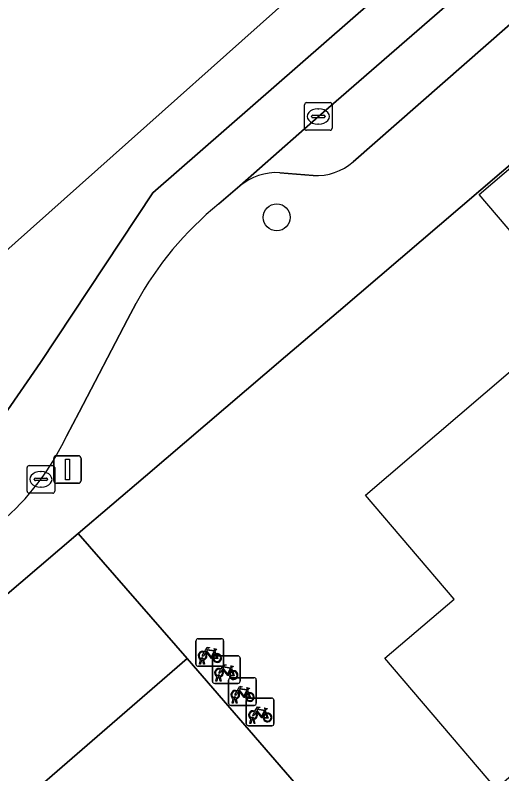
# Model space of a CAD drawing. Extents: x 162172 to 163187, y 382874 to 383685.
# Drawn here: x 162577.65 to 162595.27, y 383429.23 to 383456.69 of the extents above; entities that cross this region are included whole.
import ezdxf

# ---------------------------------------------------------------- set-up
doc = ezdxf.new("R2010")
doc.units = 0
for name, color, linetype in [('IMGEO_Boom', 7, 'Continuous'), ('IMGEO_Fietsenrek', 7, 'Continuous'), ('IMGEO_Groenvoorziening', 7, 'Continuous'), ('IMGEO_Kolk', 7, 'Continuous'), ('IMGEO_Lichtmast', 7, 'Continuous'), ('IMGEO_Pand', 7, 'Continuous'), ('IMGEO_Pand_vergunning_verleend', 7, 'Continuous'), ('IMGEO_Parkeervlak_open', 7, 'Continuous'), ('IMGEO_Rijbaan_lokaal_gesloten', 7, 'Continuous'), ('IMGEO_Voetpad_open', 7, 'Continuous')]:
    doc.layers.add(name, color=color, linetype=linetype)

msp = doc.modelspace()

# ---------------------------------------------------------------- linework, layer by layer
at = {"layer": 'IMGEO_Boom'}
msp.add_circle((162587.121, 383449.372), 0.489, dxfattribs=at)
at = {"layer": 'IMGEO_Fietsenrek'}
for p, q in [((162584.196, 383433.2), (162584.196, 383434.041)), ((162584.196, 383434.041), (162584.196, 383433.2)), ((162584.271, 383434.125), (162585.112, 383434.125)), ((162585.112, 383434.125), (162584.271, 383434.125)), ((162585.196, 383434.05), (162585.196, 383433.209)), ((162585.196, 383433.209), (162585.196, 383434.05)), ((162584.883, 383433.674), (162584.919, 383433.579)), ((162584.434, 383433.381), (162584.433, 383433.385)), ((162584.465, 383433.392), (162584.466, 383433.385)), ((162584.792, 383432.581), (162584.792, 383433.422)), ((162584.792, 383433.422), (162584.792, 383432.581)), ((162584.867, 383433.506), (162585.708, 383433.506)), ((162585.708, 383433.506), (162584.867, 383433.506)), ((162585.792, 383433.431), (162585.792, 383432.59)), ((162585.792, 383432.59), (162585.792, 383433.431)), ((162585.121, 383433.125), (162584.28, 383433.125)), ((162584.28, 383433.125), (162585.121, 383433.125)), ((162584.323, 383433.209), (162584.362, 383433.369)), ((162584.357, 383433.209), (162584.323, 383433.209)), ((162584.392, 383433.357), (162584.357, 383433.209)), ((162584.475, 383433.209), (162584.441, 383433.351)), ((162584.473, 383433.355), (162584.508, 383433.209)), ((162584.508, 383433.209), (162584.475, 383433.209)), ((162585.479, 383433.055), (162585.515, 383432.96)), ((162584.919, 383432.59), (162584.958, 383432.75)), ((162584.953, 383432.59), (162584.919, 383432.59)), ((162584.988, 383432.738), (162584.953, 383432.59)), ((162585.03, 383432.762), (162585.029, 383432.766)), ((162585.071, 383432.59), (162585.037, 383432.732)), ((162585.061, 383432.773), (162585.062, 383432.766)), ((162585.069, 383432.736), (162585.104, 383432.59)), ((162585.104, 383432.59), (162585.071, 383432.59)), ((162585.378, 383431.787), (162585.378, 383432.628)), ((162585.378, 383432.628), (162585.378, 383431.787)), ((162585.453, 383432.712), (162586.294, 383432.712)), ((162586.294, 383432.712), (162585.453, 383432.712)), ((162586.378, 383432.637), (162586.378, 383431.796)), ((162586.378, 383431.796), (162586.378, 383432.637)), ((162585.717, 383432.506), (162584.876, 383432.506)), ((162584.876, 383432.506), (162585.717, 383432.506)), ((162586.065, 383432.261), (162586.101, 383432.166)), ((162585.505, 383431.796), (162585.544, 383431.956)), ((162585.539, 383431.796), (162585.505, 383431.796)), ((162585.574, 383431.944), (162585.539, 383431.796)), ((162585.616, 383431.968), (162585.615, 383431.972)), ((162585.657, 383431.796), (162585.623, 383431.938)), ((162585.647, 383431.979), (162585.648, 383431.972)), ((162585.655, 383431.942), (162585.69, 383431.796)), ((162585.69, 383431.796), (162585.657, 383431.796)), ((162586.019, 383431.049), (162586.019, 383431.89)), ((162586.019, 383431.89), (162586.019, 383431.049)), ((162586.094, 383431.974), (162586.935, 383431.974)), ((162586.935, 383431.974), (162586.094, 383431.974)), ((162587.019, 383431.899), (162587.019, 383431.058)), ((162587.019, 383431.058), (162587.019, 383431.899)), ((162586.303, 383431.712), (162585.462, 383431.712)), ((162585.462, 383431.712), (162586.303, 383431.712)), ((162586.706, 383431.523), (162586.742, 383431.428)), ((162586.146, 383431.058), (162586.185, 383431.218)), ((162586.215, 383431.206), (162586.18, 383431.058)), ((162586.257, 383431.23), (162586.256, 383431.234)), ((162586.298, 383431.058), (162586.264, 383431.2)), ((162586.288, 383431.241), (162586.289, 383431.234)), ((162586.296, 383431.204), (162586.331, 383431.058)), ((162586.944, 383430.974), (162586.103, 383430.974)), ((162586.103, 383430.974), (162586.944, 383430.974)), ((162586.18, 383431.058), (162586.146, 383431.058)), ((162586.331, 383431.058), (162586.298, 383431.058))]:
    msp.add_line(p, q, dxfattribs=at)
for points in [[(162584.509, 383433.651), (162584.604, 383433.815), (162584.69, 383433.801), (162584.692, 383433.792), (162584.636, 383433.781), (162584.609, 383433.736), (162584.865, 383433.695)], [(162584.852, 383433.67), (162584.595, 383433.711), (162584.578, 383433.682), (162584.745, 383433.462), (162584.852, 383433.67)], [(162584.865, 383433.695), (162584.89, 383433.744), (162584.884, 383433.748), (162584.861, 383433.752), (162584.849, 383433.759), (162584.848, 383433.762), (162584.85, 383433.767), (162584.945, 383433.752), (162584.947, 383433.742), (162584.937, 383433.729), (162584.925, 383433.723), (162584.911, 383433.729), (162584.883, 383433.674)], [(162584.53, 383433.599), (162584.478, 383433.509), (162584.438, 383433.484), (162584.439, 383433.531), (162584.494, 383433.625)], [(162584.805, 383433.407), (162584.755, 383433.407), (162584.564, 383433.658), (162584.545, 383433.626)], [(162584.9, 383433.572), (162584.87, 383433.649), (162584.761, 383433.431), (162584.804, 383433.431)], [(162584.834, 383433.431), (162584.954, 383433.43), (162584.91, 383433.544)], [(162584.93, 383433.551), (162584.985, 383433.406), (162584.835, 383433.406)], [(162585.105, 383433.032), (162585.2, 383433.196), (162585.286, 383433.182), (162585.288, 383433.173), (162585.232, 383433.162), (162585.205, 383433.117), (162585.461, 383433.076)], [(162585.461, 383433.076), (162585.486, 383433.125), (162585.48, 383433.129), (162585.457, 383433.133), (162585.445, 383433.14), (162585.444, 383433.143), (162585.446, 383433.148), (162585.541, 383433.133), (162585.543, 383433.123), (162585.533, 383433.11), (162585.521, 383433.104), (162585.507, 383433.11), (162585.479, 383433.055)], [(162585.126, 383432.98), (162585.074, 383432.89), (162585.034, 383432.865), (162585.035, 383432.912), (162585.09, 383433.006)], [(162585.401, 383432.788), (162585.351, 383432.788), (162585.16, 383433.039), (162585.141, 383433.007)], [(162585.448, 383433.051), (162585.191, 383433.092), (162585.174, 383433.063), (162585.341, 383432.843), (162585.448, 383433.051)], [(162585.496, 383432.953), (162585.466, 383433.03), (162585.357, 383432.812), (162585.4, 383432.812)], [(162585.43, 383432.812), (162585.55, 383432.811), (162585.506, 383432.925)], [(162585.526, 383432.932), (162585.581, 383432.787), (162585.431, 383432.787)], [(162585.691, 383432.238), (162585.786, 383432.402), (162585.872, 383432.388), (162585.874, 383432.379), (162585.818, 383432.368), (162585.791, 383432.323), (162586.047, 383432.282)], [(162586.034, 383432.257), (162585.777, 383432.298), (162585.76, 383432.269), (162585.927, 383432.049), (162586.034, 383432.257)], [(162586.047, 383432.282), (162586.072, 383432.331), (162586.066, 383432.335), (162586.043, 383432.339), (162586.031, 383432.346), (162586.03, 383432.349), (162586.032, 383432.354), (162586.127, 383432.339), (162586.129, 383432.329), (162586.119, 383432.316), (162586.107, 383432.31), (162586.093, 383432.316), (162586.065, 383432.261)], [(162585.712, 383432.186), (162585.66, 383432.096), (162585.62, 383432.071), (162585.621, 383432.118), (162585.676, 383432.212)], [(162585.987, 383431.994), (162585.937, 383431.994), (162585.746, 383432.245), (162585.727, 383432.213)], [(162586.082, 383432.159), (162586.052, 383432.236), (162585.943, 383432.018), (162585.986, 383432.018)], [(162586.016, 383432.018), (162586.136, 383432.017), (162586.092, 383432.131)], [(162586.112, 383432.138), (162586.167, 383431.993), (162586.017, 383431.993)], [(162586.353, 383431.448), (162586.301, 383431.358), (162586.261, 383431.333), (162586.262, 383431.38), (162586.317, 383431.474)], [(162586.332, 383431.5), (162586.427, 383431.664), (162586.513, 383431.65), (162586.515, 383431.641), (162586.459, 383431.63), (162586.432, 383431.585), (162586.688, 383431.544)], [(162586.628, 383431.256), (162586.578, 383431.256), (162586.387, 383431.507), (162586.368, 383431.475)], [(162586.675, 383431.519), (162586.418, 383431.56), (162586.401, 383431.531), (162586.568, 383431.311), (162586.675, 383431.519)], [(162586.723, 383431.421), (162586.693, 383431.498), (162586.584, 383431.28), (162586.627, 383431.28)], [(162586.688, 383431.544), (162586.713, 383431.593), (162586.707, 383431.597), (162586.684, 383431.601), (162586.672, 383431.608), (162586.671, 383431.611), (162586.673, 383431.616), (162586.768, 383431.601), (162586.77, 383431.591), (162586.76, 383431.578), (162586.748, 383431.572), (162586.734, 383431.578), (162586.706, 383431.523)], [(162586.657, 383431.28), (162586.777, 383431.279), (162586.733, 383431.393)], [(162586.753, 383431.4), (162586.808, 383431.255), (162586.658, 383431.255)]]:
    msp.add_lwpolyline(points, dxfattribs=at)
for centre, radius, start, end in [((162584.274, 383434.047), 0.0779, 92.4484, 184.2845), ((162584.274, 383434.047), 0.0779, 92.4484, 184.2845), ((162585.118, 383434.047), 0.0779, 2.4484, 94.2845), ((162585.118, 383434.047), 0.0779, 2.4484, 94.2845), ((162584.436, 383433.51), 0.159, 62.6766, 242.1369), ((162584.436, 383433.51), 0.129, 63.3192, 238.903), ((162584.416, 383433.381), 0.0499, 12.8025, 158.6934), ((162584.416, 383433.381), 0.0174, 12.8025, 163.4502), ((162584.436, 383433.51), 0.129, 253.415, 269.0204), ((162584.436, 383433.51), 0.129, 283.6043, 43.4302), ((162584.436, 383433.51), 0.159, 283.5766, 46.6042), ((162584.87, 383433.428), 0.0779, 92.4484, 184.2845), ((162584.87, 383433.428), 0.0779, 92.4484, 184.2845), ((162584.963, 383433.426), 0.159, 113.3408, 178.3217), ((162584.963, 383433.426), 0.159, 187.0065, 105.7708), ((162584.963, 383433.426), 0.129, 113.923, 177.9556), ((162584.963, 383433.426), 0.129, 188.6715, 104.5883), ((162585.714, 383433.428), 0.0779, 2.4484, 94.2845), ((162585.714, 383433.428), 0.0779, 2.4484, 94.2845), ((162584.274, 383433.203), 0.0779, 182.4484, 274.2845), ((162584.274, 383433.203), 0.0779, 182.4484, 274.2845), ((162584.436, 383433.51), 0.159, 253.9967, 271.7867), ((162585.118, 383433.203), 0.0779, 272.4484, 4.2845), ((162585.118, 383433.203), 0.0779, 272.4484, 4.2845), ((162585.032, 383432.891), 0.159, 62.6766, 242.1369), ((162585.032, 383432.891), 0.129, 63.3192, 238.903), ((162585.032, 383432.891), 0.129, 283.6043, 43.4302), ((162585.032, 383432.891), 0.159, 283.5766, 46.6042), ((162585.559, 383432.807), 0.159, 113.3408, 178.3217), ((162585.559, 383432.807), 0.159, 187.0065, 105.7708), ((162585.559, 383432.807), 0.129, 113.923, 177.9556), ((162585.559, 383432.807), 0.129, 188.6715, 104.5883), ((162584.87, 383432.584), 0.0779, 182.4484, 274.2845), ((162584.87, 383432.584), 0.0779, 182.4484, 274.2845), ((162585.012, 383432.762), 0.0499, 12.8025, 158.6934), ((162585.032, 383432.891), 0.159, 253.9967, 271.7867), ((162585.012, 383432.762), 0.0174, 12.8025, 163.4502), ((162585.032, 383432.891), 0.129, 253.415, 269.0204), ((162585.456, 383432.634), 0.0779, 92.4484, 184.2845), ((162585.456, 383432.634), 0.0779, 92.4484, 184.2845), ((162585.714, 383432.584), 0.0779, 272.4484, 4.2845), ((162585.714, 383432.584), 0.0779, 272.4484, 4.2845), ((162586.3, 383432.634), 0.0779, 2.4484, 94.2845), ((162586.3, 383432.634), 0.0779, 2.4484, 94.2845), ((162585.618, 383432.097), 0.159, 62.6766, 242.1369), ((162585.618, 383432.097), 0.129, 63.3192, 238.903), ((162585.598, 383431.968), 0.0499, 12.8025, 158.6934), ((162585.618, 383432.097), 0.129, 283.6043, 43.4302), ((162585.618, 383432.097), 0.159, 283.5766, 46.6042), ((162586.145, 383432.013), 0.159, 113.3408, 178.3217), ((162586.145, 383432.013), 0.159, 187.0065, 105.7708), ((162586.145, 383432.013), 0.129, 113.923, 177.9556), ((162586.145, 383432.013), 0.129, 188.6715, 104.5883), ((162585.456, 383431.79), 0.0779, 182.4484, 274.2845), ((162585.456, 383431.79), 0.0779, 182.4484, 274.2845), ((162585.618, 383432.097), 0.159, 253.9967, 271.7867), ((162585.598, 383431.968), 0.0174, 12.8025, 163.4502), ((162585.618, 383432.097), 0.129, 253.415, 269.0204), ((162586.097, 383431.896), 0.0779, 92.4484, 184.2845), ((162586.097, 383431.896), 0.0779, 92.4484, 184.2845), ((162586.3, 383431.79), 0.0779, 272.4484, 4.2845), ((162586.3, 383431.79), 0.0779, 272.4484, 4.2845), ((162586.941, 383431.896), 0.0779, 2.4484, 94.2845), ((162586.941, 383431.896), 0.0779, 2.4484, 94.2845), ((162586.259, 383431.359), 0.159, 62.6766, 242.1369), ((162586.259, 383431.359), 0.129, 63.3192, 238.903), ((162586.259, 383431.359), 0.159, 283.5766, 46.6042), ((162586.239, 383431.23), 0.0499, 12.8025, 158.6934), ((162586.259, 383431.359), 0.159, 253.9967, 271.7867), ((162586.239, 383431.23), 0.0174, 12.8025, 163.4502), ((162586.259, 383431.359), 0.129, 253.415, 269.0204), ((162586.259, 383431.359), 0.129, 283.6043, 43.4302), ((162586.786, 383431.275), 0.159, 113.3408, 178.3217), ((162586.786, 383431.275), 0.159, 187.0065, 105.7708), ((162586.786, 383431.275), 0.129, 113.923, 177.9556), ((162586.786, 383431.275), 0.129, 188.6715, 104.5883), ((162586.097, 383431.052), 0.0779, 182.4484, 274.2845), ((162586.097, 383431.052), 0.0779, 182.4484, 274.2845), ((162586.941, 383431.052), 0.0779, 272.4484, 4.2845), ((162586.941, 383431.052), 0.0779, 272.4484, 4.2845)]:
    msp.add_arc(centre, radius, start, end, dxfattribs=at)
at = {"layer": 'IMGEO_Groenvoorziening'}
msp.add_lwpolyline([(162552.395, 383414.415), (162556.323, 383409.744), (162566.514, 383418.568), (162566.243, 383418.882), (162568.73, 383421.035), (162570.997, 383422.998), (162573.45, 383425.122), (162573.816, 383424.699), (162583.879, 383433.412), (162579.936, 383437.929), (162567.388, 383427.216), (162565.072, 383425.239)], close=True, dxfattribs=at)
at = {"layer": 'IMGEO_Kolk'}
for p, q in [((162588.125, 383452.596), (162588.125, 383453.448)), ((162588.2, 383453.522), (162589.052, 383453.522)), ((162589.126, 383453.448), (162589.126, 383452.596)), ((162588.613, 383453.302), (162588.638, 383453.302)), ((162588.384, 383453.016), (162588.384, 383453.028)), ((162588.822, 383452.979), (162588.424, 383452.979)), ((162588.427, 383453.065), (162588.825, 383453.065)), ((162588.868, 383453.028), (162588.868, 383453.016)), ((162588.636, 383452.742), (162588.611, 383452.742)), ((162589.052, 383452.522), (162588.2, 383452.522)), ((162578.084, 383439.465), (162578.084, 383440.317)), ((162578.159, 383440.391), (162579.011, 383440.391)), ((162579.085, 383440.317), (162579.085, 383439.465)), ((162578.572, 383440.171), (162578.597, 383440.171)), ((162578.343, 383439.885), (162578.343, 383439.897)), ((162578.781, 383439.848), (162578.383, 383439.848)), ((162578.386, 383439.934), (162578.784, 383439.934)), ((162578.827, 383439.897), (162578.827, 383439.885)), ((162578.595, 383439.611), (162578.57, 383439.611)), ((162579.011, 383439.391), (162578.159, 383439.391))]:
    msp.add_line(p, q, dxfattribs=at)
for points in [[(162588.125, 383452.596), (162588.125, 383453.448)], [(162588.2, 383453.522), (162589.052, 383453.522)], [(162589.126, 383453.448), (162589.126, 383452.596)], [(162589.052, 383452.522), (162588.2, 383452.522)], [(162578.084, 383439.465), (162578.084, 383440.317)], [(162578.159, 383440.391), (162579.011, 383440.391)], [(162579.085, 383440.317), (162579.085, 383439.465)], [(162579.011, 383439.391), (162578.159, 383439.391)]]:
    msp.add_lwpolyline(points, dxfattribs=at)
for centre, radius, start, end in [((162588.202, 383453.446), 0.0765, 91.552, 178.448), ((162588.202, 383453.446), 0.0765, 91.552, 178.448), ((162589.05, 383453.446), 0.0765, 1.552, 88.448), ((162589.05, 383453.446), 0.0765, 1.552, 88.448), ((162588.424, 383453.025), 0.0403, 85.8775, 175.7526), ((162588.421, 383453.015), 0.0366, 178.938, 274.7102), ((162588.825, 383453.022), 0.043, 264.8664, 352.4533), ((162588.829, 383453.027), 0.0386, 1.7309, 96.639), ((162588.202, 383452.598), 0.0765, 181.552, 268.448), ((162588.202, 383452.598), 0.0765, 181.552, 268.448), ((162589.05, 383452.598), 0.0765, 271.552, 358.448), ((162589.05, 383452.598), 0.0765, 271.552, 358.448), ((162578.161, 383440.315), 0.0765, 91.552, 178.448), ((162578.161, 383440.315), 0.0765, 91.552, 178.448), ((162579.009, 383440.315), 0.0765, 1.552, 88.448), ((162579.009, 383440.315), 0.0765, 1.552, 88.448), ((162578.383, 383439.894), 0.0403, 85.8775, 175.7526), ((162578.38, 383439.884), 0.0366, 178.938, 274.7102), ((162578.784, 383439.891), 0.043, 264.8664, 352.4533), ((162578.788, 383439.896), 0.0386, 1.7309, 96.639), ((162578.161, 383439.467), 0.0765, 181.552, 268.448), ((162578.161, 383439.467), 0.0765, 181.552, 268.448), ((162579.009, 383439.467), 0.0765, 271.552, 358.448), ((162579.009, 383439.467), 0.0765, 271.552, 358.448)]:
    msp.add_arc(centre, radius, start, end, dxfattribs=at)
for centre, major_axis, ratio, start_param, end_param in [((162588.612, 383453.022), (-0.387, 0.002), 0.722429, 4.712389, 7.853982), ((162588.637, 383453.022), (-0.39, 0.002), 0.717154, 1.570796, 4.712389), ((162578.571, 383439.891), (-0.387, 0.002), 0.722429, 4.712389, 7.853982), ((162578.596, 383439.891), (-0.39, 0.002), 0.717154, 1.570796, 4.712389)]:
    msp.add_ellipse(centre, major_axis=major_axis, ratio=ratio, start_param=start_param, end_param=end_param, dxfattribs=at)
at = {"layer": 'IMGEO_Lichtmast'}
for p, q in [((162579.05, 383439.848), (162579.05, 383440.648)), ((162579.05, 383440.648), (162579.05, 383439.848)), ((162579.15, 383440.748), (162579.94, 383440.748)), ((162579.94, 383440.748), (162579.15, 383440.748)), ((162580.04, 383440.648), (162580.04, 383439.848)), ((162580.04, 383439.848), (162580.04, 383440.648)), ((162579.94, 383439.748), (162579.15, 383439.748)), ((162579.15, 383439.748), (162579.94, 383439.748))]:
    msp.add_line(p, q, dxfattribs=at)
msp.add_lwpolyline([(162579.47, 383440.623), (162579.62, 383440.623), (162579.62, 383439.873), (162579.47, 383439.873), (162579.47, 383440.623)], dxfattribs=at)
for centre, start, end in [((162579.15, 383440.648), 90, 180), ((162579.15, 383440.648), 90, 180), ((162579.94, 383440.648), 0, 90), ((162579.94, 383440.648), 360, 90), ((162579.15, 383439.848), 180, 270), ((162579.15, 383439.848), 180, 270), ((162579.94, 383439.848), 270, 0), ((162579.94, 383439.848), 270, 0)]:
    msp.add_arc(centre, 0.1, start, end, dxfattribs=at)
at = {"layer": 'IMGEO_Pand'}
msp.add_lwpolyline([(162591, 383425.186), (162583.879, 383433.412), (162573.816, 383424.699)], dxfattribs=at)
at = {"layer": 'IMGEO_Pand_vergunning_verleend'}
msp.add_lwpolyline([(162590.329, 383439.322), (162598.084, 383445.937), (162594.444, 383450.204), (162599.136, 383454.207), (162611.229, 383442.452), (162605.368, 383437.395), (162626.018, 383413.461), (162632.496, 383419.049), (162637.734, 383412.977), (162626.341, 383403.148), (162625.134, 383404.547), (162599.092, 383382.079), (162592.496, 383389.812), (162613.886, 383408.056), (162615.116, 383406.614), (162616.983, 383408.207), (162599.41, 383428.809), (162596.839, 383426.615), (162591.037, 383433.417), (162593.543, 383435.555)], close=True, dxfattribs=at)
at = {"layer": 'IMGEO_Parkeervlak_open'}
for points in [[(162615.975, 383477.014), (162614.155, 383475.391), (162598.255, 383461.384), (162598.123, 383461.269), (162588.626, 383453.022), (162585.781, 383450.507)], [(162589.892, 383451.377), (162599.492, 383459.81), (162608.692, 383467.892)], [(162587.238, 383450.987), (162588.437, 383450.891)]]:
    msp.add_lwpolyline(points, dxfattribs=at)
msp.add_lwpolyline([(162617.266, 383403.538), (162620.223, 383405.479), (162611.135, 383416.447), (162610.782, 383416.159), (162607.288, 383420.314), (162607.178, 383420.445), (162616.112, 383427.895), (162596.004, 383451.649), (162589.352, 383445.969), (162587.439, 383444.336), (162582.374, 383440.011), (162579.936, 383437.929), (162583.879, 383433.412), (162591, 383425.186), (162595.611, 383429.18), (162614.841, 383406.828), (162614.599, 383406.619)], close=True, dxfattribs=at)
for centre, radius, start, end in [((162588.57, 383452.914), 2.027, 266.2415, 310.6993), ((162587.11, 383448.923), 2.068, 86.4607, 130.0077)]:
    msp.add_arc(centre, radius, start, end, dxfattribs=at)
at = {"layer": 'IMGEO_Rijbaan_lokaal_gesloten'}
for points in [[(162575.926, 383440.306), (162578.565, 383444.116), (162582.633, 383450.258), (162596.824, 383462.654), (162637.568, 383498.615), (162689.014, 383544.186), (162734.284, 383584.449), (162759.283, 383606.749), (162778.679, 383623.816), (162796.954, 383640.261), (162813.125, 383654.021), (162813.712, 383654.475), (162813.538, 383654.666), (162810.667, 383652.751), (162760.193, 383608.758), (162655.931, 383517.885), (162648.311, 383511.243), (162639.616, 383503.665), (162572.318, 383443.713), (162533.593, 383410.347)], [(162689.014, 383544.186), (162637.568, 383498.615), (162596.824, 383462.654), (162582.633, 383450.258), (162578.565, 383444.116), (162575.926, 383440.306)], [(162585.019, 383449.856), (162585.781, 383450.507), (162588.626, 383453.022), (162598.123, 383461.269), (162598.255, 383461.384), (162614.155, 383475.391), (162615.975, 383477.014), (162617.489, 383478.368), (162626.6, 383486.485), (162632.297, 383491.567), (162641.761, 383500), (162645.338, 383503.187), (162647.727, 383505.29), (162649.319, 383506.701), (162654.592, 383511.399), (162656.498, 383513.075), (162662.451, 383518.384), (162669.665, 383524.825), (162683.894, 383537.45)], [(162579.507, 383441.448), (162579.971, 383442.328), (162581.717, 383445.67), (162582.032, 383446.265)]]:
    msp.add_lwpolyline(points, dxfattribs=at)
for centre, radius, start, end in [((162592.724, 383440.409), 12.191, 129.2018, 151.2907), ((162571.302, 383445.258), 9.046, 310.0578, 335.0918)]:
    msp.add_arc(centre, radius, start, end, dxfattribs=at)
at = {"layer": 'IMGEO_Voetpad_open'}
for points in [[(162608.692, 383467.892), (162599.492, 383459.81), (162589.892, 383451.377)], [(162528.583, 383392.222), (162529.74, 383393.652), (162529.793, 383395.041), (162534.559, 383399.04), (162538.848, 383402.638), (162538.745, 383402.761), (162542.159, 383405.676), (162552.395, 383414.415), (162565.072, 383425.239), (162567.388, 383427.216), (162579.936, 383437.929), (162582.374, 383440.011), (162587.439, 383444.336), (162589.352, 383445.969), (162596.004, 383451.649)], [(162588.437, 383450.891), (162587.238, 383450.987)], [(162585.781, 383450.507), (162585.019, 383449.856)], [(162582.032, 383446.265), (162581.717, 383445.67), (162579.971, 383442.328), (162579.507, 383441.448)]]:
    msp.add_lwpolyline(points, dxfattribs=at)
for centre, radius, start, end in [((162588.57, 383452.914), 2.027, 266.2415, 310.6993), ((162587.11, 383448.923), 2.068, 86.4607, 130.0077), ((162592.724, 383440.409), 12.191, 129.2018, 151.2907), ((162571.302, 383445.258), 9.046, 310.0578, 335.0918)]:
    msp.add_arc(centre, radius, start, end, dxfattribs=at)

doc.saveas('drawing.dxf')
